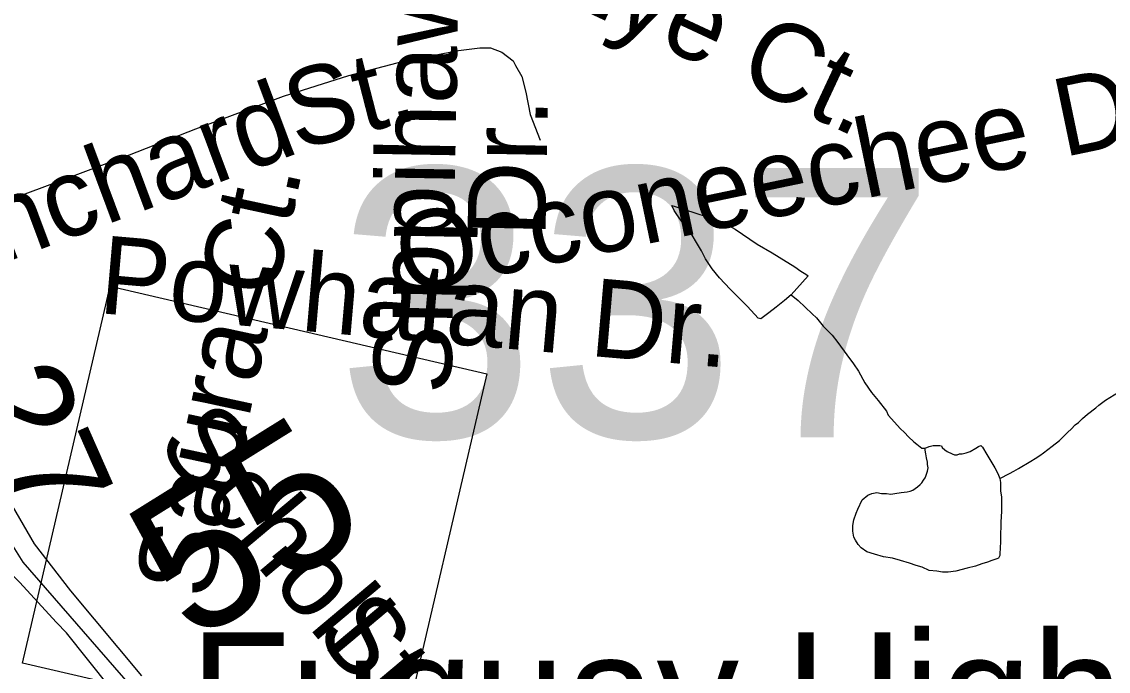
# Model space of a CAD drawing. Extents: x 2001466 to 31450019, y -30647475 to 847247.
# Drawn here: x 2058947 to 2061594, y 673013 to 674594 of the extents above; entities that cross this region are included whole.
import ezdxf

# ---------------------------------------------------------------- set-up
doc = ezdxf.new("R2010")
doc.units = 0
for name, color, linetype in [('Exist Cultural Educational Facility High Label', 7, 'Continuous'), ('Exist Hydrographic Misc Water Feature', 7, 'Continuous'), ('Exist Railroad Mainline', 7, 'Continuous'), ('Exist Road Non-System Type 51', 7, 'Continuous'), ('Exist Road Non-System Type 51 Label', 7, 'Continuous'), ('Exist Road Primary NC Divided Attributed', 7, 'Continuous'), ('Exist Road Primary NC Service Mileage Hundredths English Label', 7, 'Continuous'), ('Exist Road Primary NC Shield CELL', 7, 'Continuous'), ('Exist Road Primary NC Shield Number Label', 7, 'Continuous'), ('Exist Road Secondary Structure Standard Bridge Number Label', 7, 'Continuous'), ('Exist Road Secondary Type 51 Attributed', 7, 'Continuous')]:
    doc.layers.add(name, color=color, linetype=linetype)

msp = doc.modelspace()

# ---------------------------------------------------------------- linework, layer by layer
at = {"layer": 'Exist Hydrographic Misc Water Feature'}
for points in [[(2060820.8, 673929.3), (2060804.8, 673915.1), (2060784.7, 673899), (2060766.7, 673885.1), (2060747, 673871.1), (2060740.8, 673872.8), (2060715, 673901.1), (2060688.8, 673926.9), (2060672.6, 673942.8), (2060646.7, 673970.7), (2060628.7, 673992.9), (2060612.7, 674016.8), (2060602.4, 674036.6), (2060590.5, 674056.6), (2060580.3, 674074.8), (2060570.2, 674088.5), (2060560.4, 674100.5), (2060552.2, 674110.7), (2060542.3, 674124.8), (2060536.2, 674134.6), (2060530.2, 674146.5), (2060538.4, 674144.5), (2060586.2, 674128.7), (2060616.6, 674118.8), (2060634.2, 674112.9), (2060660.7, 674102.8), (2060684.6, 674089), (2060738.2, 674052.9), (2060774.5, 674031.2), (2060792.3, 674021.2), (2060830.4, 673997.1), (2060844.6, 673987.3), (2060856.9, 673979.3), (2060862.4, 673975.2), (2060820.8, 673929.3)], [(2060820.8, 673929.3), (2060838.4, 673915.2), (2060872.7, 673883.3), (2060882.9, 673873.2), (2060898.7, 673853.3), (2060921.1, 673831.3), (2060935, 673813.4), (2060956.8, 673783.3), (2060973.2, 673761.4), (2060985.1, 673743.7), (2061001, 673715.3), (2061017, 673691.4), (2061025.2, 673681.7), (2061032.8, 673671.6), (2061053.3, 673645.8), (2061057.2, 673635.9), (2061073.2, 673619.6), (2061087, 673603.7), (2061097.2, 673593.7), (2061107.1, 673583.7), (2061119.6, 673571.6), (2061127.4, 673565.6), (2061139.5, 673555.6), (2061147, 673555.7)], [(2061586.9, 673672.8), (2061629.1, 673698.8)], [(2061329.5, 673482.2), (2061353.1, 673494.4), (2061363.6, 673500.2), (2061375.1, 673506.1), (2061405.4, 673524.3), (2061415.3, 673530.5), (2061427.3, 673538.4), (2061435.6, 673544.4), (2061457.3, 673560.6), (2061474.9, 673574.6), (2061495.2, 673594.6), (2061503.4, 673602.3), (2061513.1, 673612.5), (2061521.1, 673618.7), (2061531.1, 673628.5), (2061543, 673638.5), (2061563.1, 673654.5), (2061570.9, 673660.6), (2061586.9, 673672.8)], [(2061329.5, 673482.2), (2061331.2, 673472.2), (2061331.2, 673462.1), (2061331.4, 673452.4), (2061333.2, 673436.2), (2061333.6, 673420.4), (2061333.6, 673402.1), (2061331.8, 673376), (2061331.6, 673364.3), (2061331.4, 673348.1), (2061331.4, 673328.2), (2061329.9, 673298.4), (2061329.5, 673294.4), (2061326.1, 673288.1), (2061322, 673286.3), (2061309.9, 673282.4), (2061299.8, 673278.3), (2061285.9, 673274.3), (2061270.1, 673268.2), (2061249.8, 673263.9), (2061222.1, 673256), (2061203.8, 673254.3), (2061189.9, 673254), (2061175.7, 673256.1), (2061157.7, 673258), (2061140.1, 673266), (2061125.7, 673269.8), (2061109.7, 673275.8), (2061087.8, 673282), (2061067.9, 673287.8), (2061045.7, 673291.6), (2061023.8, 673297.8), (2061005.6, 673303.8), (2060992, 673313.6), (2060984, 673321.7), (2060977.5, 673331.6), (2060973.8, 673339.4), (2060971.7, 673353.5), (2060971.7, 673367.8), (2060974, 673381.6), (2060979.7, 673397.8), (2060983.8, 673407.7), (2060993.9, 673429.7), (2061007.8, 673441.4), (2061017.9, 673445.5), (2061029.5, 673447.8), (2061041.6, 673445.6), (2061053.5, 673445.8), (2061063.8, 673443.8), (2061073.4, 673445.6), (2061089.4, 673447.6), (2061103.6, 673449.9), (2061111.4, 673451.6), (2061117.3, 673453.9), (2061123.5, 673457.9), (2061129.2, 673461.9), (2061135.4, 673467.8), (2061139.5, 673471.7), (2061143.6, 673478), (2061147.5, 673483.9), (2061149.3, 673488), (2061153.4, 673500), (2061155.2, 673507.8), (2061153.6, 673515.8), (2061153.4, 673521.9), (2061151.1, 673532), (2061149.5, 673542), (2061147, 673555.7)], [(2061147, 673555.7), (2061151.3, 673557.9), (2061157.1, 673559.9), (2061167.1, 673562), (2061177.4, 673562.1), (2061183.3, 673562), (2061187.2, 673561.8), (2061189.1, 673557.9), (2061195.4, 673552.1), (2061201.4, 673547.9), (2061213.3, 673542), (2061219.2, 673539.9), (2061225.2, 673539.8), (2061231.5, 673542.1), (2061237.5, 673542), (2061247.1, 673544.2), (2061257.2, 673548), (2061271.3, 673556), (2061277.5, 673559.9), (2061283.4, 673562.2), (2061287.3, 673558), (2061297.6, 673540.2), (2061307.6, 673524.1), (2061317.2, 673508), (2061325, 673494.2), (2061329.5, 673482.2)]]:
    msp.add_lwpolyline(points, dxfattribs=at)
at = {"layer": 'Exist Railroad Mainline'}
for points in [[(2059031.5, 673131.8), (2058941.3, 673229.8), (2058805.2, 673365.8), (2058701.2, 673443.7), (2058639.3, 673477.8), (2058477.1, 673557.7), (2058332.2, 673602.5), (2058173.6, 673640.3), (2057977.2, 673666.8), (2057788.3, 673651.7), (2057641, 673640.3), (2057508.8, 673606.3), (2057403, 673568.5), (2057257.5, 673504.6), (2057218.2, 673479.1)], [(2059569.8, 672487.6), (2059215.5, 672905.9), (2059055.3, 673105.9), (2059031.5, 673131.8)]]:
    msp.add_lwpolyline(points, dxfattribs=at)
at = {"layer": 'Exist Road Non-System Type 51'}
msp.add_lwpolyline([(2058621.6, 674055.9), (2058935.2, 674168), (2059209.2, 674270.4), (2059370.5, 674333.1), (2059584.1, 674412.8), (2059743.2, 674463.6), (2059879.9, 674498.8), (2060010.4, 674524.1), (2060062.5, 674531.1), (2060088.5, 674530.5), (2060116.3, 674520), (2060143.9, 674499.4), (2060149.7, 674487.3), (2060165.1, 674461), (2060174.3, 674422.8), (2060185.2, 674368.6), (2060210, 674306.1)], dxfattribs=at)
at = {"layer": 'Exist Road Primary NC Divided Attributed'}
for points in [[(2059239.5, 673001.2), (2059066.1, 673208.4), (2058977.4, 673322.8), (2058906.1, 673446.4), (2058782.6, 673725.5), (2058637.6, 674078.7), (2058571, 674242.1)], [(2059211.5, 672977.8), (2058950, 673278), (2058909.7, 673342.9), (2058863.1, 673439), (2058743.3, 673716.3), (2058595.4, 674058.9), (2058528.9, 674226)]]:
    msp.add_lwpolyline(points, dxfattribs=at)
at = {"layer": 'Exist Road Primary NC Shield CELL'}
msp.add_lwpolyline([(2058948.7, 673032.6), (2059161.9, 673950), (2060079.3, 673736.8), (2059866.1, 672819.4)], close=True, dxfattribs=at)
at = {"layer": 'Exist Road Secondary Type 51 Attributed'}
msp.add_lwpolyline([(2059131.8, 673024.2), (2059131.8, 673024.2)], dxfattribs=at)

# ---------------------------------------------------------------- texts
at = {"layer": 'Exist Cultural Educational Facility High Label'}
msp.add_text('Fuquay High', height=300, dxfattribs=at).set_placement((2059355.8, 672807.7))
at = {"layer": 'Exist Road Non-System Type 51 Label'}
for s, rotation, p in [('Eagle Eye Ct.', 334.9739, (2059571.2, 674968.8)), ('Sippihaw', 88.9952, (2059992.8, 673686.6)), (' St.', 14.4473, (2059547.3, 674263.1)), ('Occoneechee Dr.', 11.7732, (2059880.2, 673929.9)), ('Blanchard', 20.4924, (2058555.2, 673876.4)), ('Dr.', 88.9952, (2060222.5, 674069)), ('Saura Ct.', 77.8333, (2059404.2, 673183.4)), ('Powhatan Dr.', 355.0284, (2059131, 673885)), ('Scholl', 309.9946, (2059271.3, 673564.2)), ('St.', 309.9946, (2059656.6, 673104.9))]:
    msp.add_text(s, height=190, rotation=rotation, dxfattribs=at).set_placement(p)
at = {"layer": 'Exist Road Primary NC Service Mileage Hundredths English Label'}
msp.add_text('.27', height=250, rotation=293.8642, dxfattribs=at).set_placement((2058759.2, 673778.2))
at = {"layer": 'Exist Road Primary NC Shield Number Label'}
msp.add_text('55', height=350, rotation=31.918, dxfattribs=at).set_placement((2059361.2, 673078.1))
at = {"layer": 'Exist Road Secondary Structure Standard Bridge Number Label'}
msp.add_text('337', height=656.17, dxfattribs=at).set_placement((2059711.7, 673582.1))

doc.saveas('drawing.dxf')
